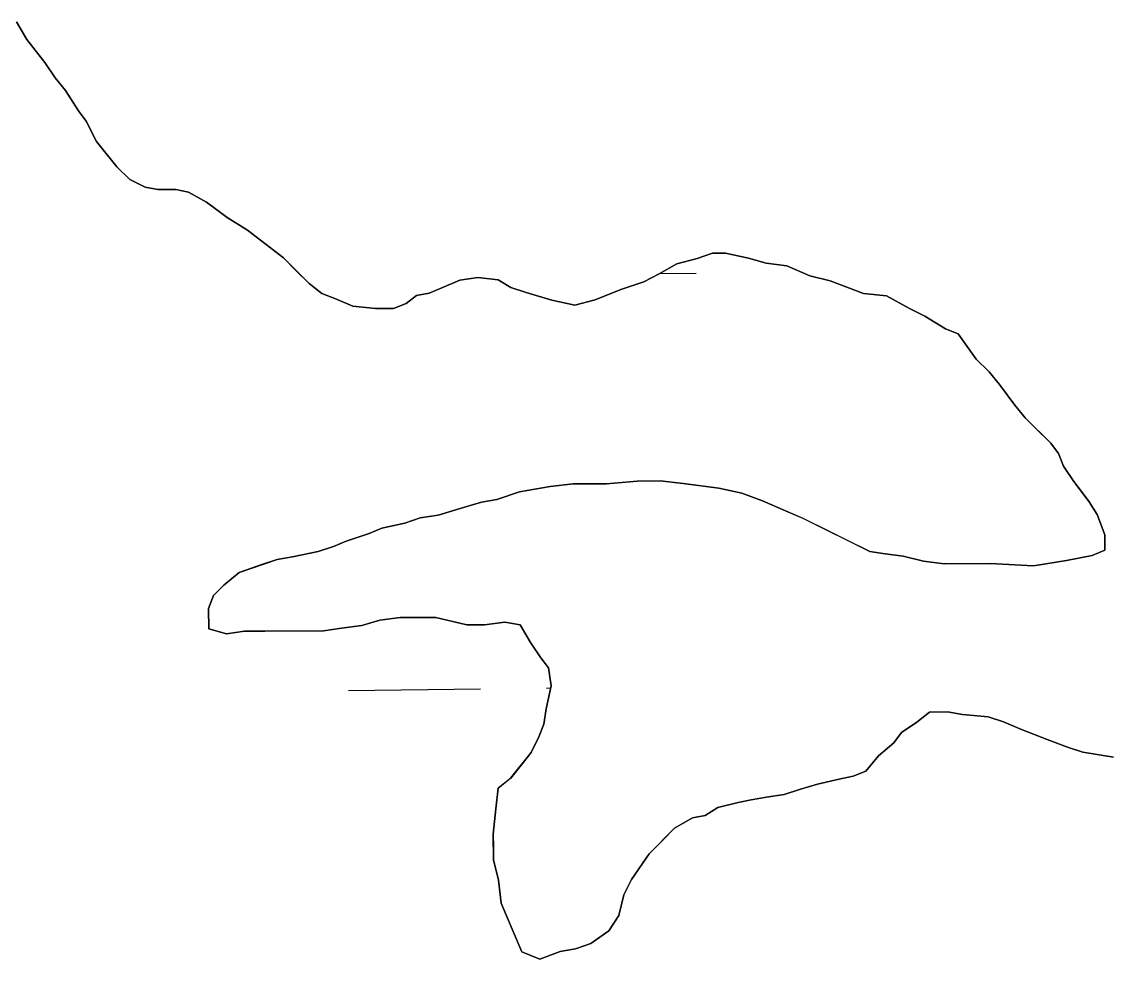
# Model space of a CAD drawing. Extents: x 3704301 to 3742427, y 506229 to 532009.
# Drawn here: x 3738408.3 to 3738671.7, y 528497.1 to 528724.1 of the extents above; entities that cross this region are included whole.
import ezdxf

# ---------------------------------------------------------------- set-up
doc = ezdxf.new("R2010")
doc.units = 0
doc.layers.add('V-TOPO-SHOR', color=7, linetype='Continuous')
doc.layers.add('V-WETL-SWMP', color=7, linetype='Continuous')

msp = doc.modelspace()

# ---------------------------------------------------------------- linework, layer by layer
at = {"layer": 'V-TOPO-SHOR'}
for points in [[(3738407.08, 528724.09), (3738409.58, 528719.77), (3738413.93, 528714.22), (3738416.43, 528710.53), (3738418.92, 528707.45), (3738422.03, 528702.51), (3738423.9, 528700.05), (3738426.4, 528695.11), (3738431.38, 528688.95), (3738434.49, 528685.87), (3738438.21, 528684.04), (3738441.3, 528683.44), (3738445.64, 528683.46), (3738448.73, 528682.85), (3738453.07, 528680.4), (3738455.56, 528678.56), (3738458.04, 528676.71), (3738463, 528673.65), (3738466.11, 528671.19), (3738468.59, 528669.35), (3738471.7, 528666.89), (3738474.81, 528663.81), (3738477.91, 528660.73), (3738481.02, 528658.28), (3738484.12, 528657.06), (3738488.46, 528655.22), (3738494.02, 528654.63), (3738498.35, 528654.65), (3738501.44, 528655.9), (3738503.91, 528657.77), (3738507, 528658.41), (3738510.08, 528659.66), (3738514.4, 528661.54), (3738518.73, 528662.18), (3738523.68, 528661.58), (3738526.78, 528659.74), (3738530.5, 528658.53), (3738536.69, 528656.7), (3738542.27, 528655.49), (3738547.21, 528656.75), (3738553.38, 528659.26), (3738558.94, 528661.14), (3738562.64, 528663.02), (3738566.96, 528665.51), (3738571.9, 528666.78), (3738575.6, 528668.03), (3738578.7, 528668.04), (3738584.27, 528666.84)], [(3738584.27, 528666.84), (3738588.6, 528665.62), (3738593.56, 528665.03), (3738599.14, 528662.58), (3738604.09, 528661.37), (3738612.15, 528658.32), (3738617.71, 528657.73), (3738623.3, 528654.66), (3738627.02, 528652.83), (3738631.98, 528649.76), (3738635.08, 528648.54), (3738639.44, 528642.37), (3738642.55, 528639.3), (3738645.04, 528636.22), (3738648.77, 528631.29), (3738651.26, 528628.21), (3738653.75, 528625.74), (3738657.48, 528622.05), (3738659.35, 528619.59), (3738660.6, 528616.5), (3738663.09, 528612.8), (3738664.96, 528610.34), (3738666.83, 528607.87), (3738668.7, 528604.79), (3738670.58, 528599.85), (3738670.6, 528596.14), (3738667.51, 528594.89), (3738661.33, 528593.62), (3738653.3, 528592.34), (3738642.78, 528592.91), (3738637.21, 528592.88), (3738631.65, 528592.85), (3738626.7, 528593.45), (3738621.75, 528594.66), (3738617.41, 528595.25), (3738613.7, 528595.85), (3738607.5, 528598.91), (3738603.77, 528600.75), (3738597.57, 528603.81), (3738593.24, 528605.65), (3738587.66, 528608.09), (3738582.7, 528609.92), (3738577.13, 528611.13), (3738568.46, 528612.33), (3738562.89, 528612.92), (3738557.33, 528612.89), (3738549.91, 528612.23), (3738546.2, 528612.21), (3738541.86, 528612.19), (3738536.3, 528611.55), (3738532.59, 528610.91), (3738528.89, 528610.27), (3738523.33, 528608.39), (3738519.62, 528607.75), (3738515.3, 528606.49), (3738509.12, 528604.6), (3738504.8, 528603.96), (3738501.09, 528602.71), (3738495.53, 528601.44), (3738492.44, 528600.19), (3738486.89, 528598.31), (3738483.8, 528597.05), (3738480.1, 528595.8), (3738473.92, 528594.53), (3738470.21, 528593.89), (3738466.5, 528592.64), (3738460.95, 528590.76), (3738457.25, 528587.64), (3738454.79, 528585.16), (3738453.57, 528582.06), (3738453.59, 528577.11), (3738457.93, 528575.9), (3738462.25, 528576.54), (3738467.2, 528576.56), (3738475.24, 528576.6), (3738481.43, 528576.63), (3738485.75, 528577.27), (3738490.7, 528577.92), (3738495.02, 528579.17), (3738499.97, 528579.82), (3738504.3, 528579.84), (3738508.63, 528579.86), (3738516.06, 528578.04), (3738520.39, 528578.07), (3738525.33, 528578.71), (3738529.05, 528578.11), (3738531.54, 528573.79), (3738534.04, 528570.09), (3738535.91, 528567.63), (3738536.54, 528563.3), (3738535.33, 528557.73), (3738534.73, 528554.01), (3738533.52, 528550.92), (3738531.68, 528547.2), (3738529.22, 528544.09), (3738526.76, 528540.98), (3738523.68, 528538.5), (3738523.09, 528533.54), (3738522.5, 528527.36), (3738522.52, 528524.26), (3738522.53, 528521.17)], [(3738522.53, 528521.17), (3738523.79, 528516.23), (3738524.44, 528510.67), (3738525.69, 528507.58), (3738527.57, 528503.26), (3738529.45, 528498.94), (3738533.79, 528497.11), (3738538.73, 528498.99), (3738542.43, 528499.62), (3738546.14, 528500.88), (3738550.45, 528503.99), (3738552.91, 528507.72), (3738554.12, 528512.67), (3738555.96, 528516.39), (3738560.25, 528522.6), (3738563.33, 528525.71), (3738566.41, 528528.81), (3738570.73, 528531.31), (3738573.81, 528531.94), (3738576.9, 528533.81), (3738581.84, 528535.08), (3738584.93, 528535.71), (3738588.64, 528536.35), (3738592.96, 528536.99), (3738596.67, 528538.24), (3738600.99, 528539.5), (3738606.55, 528540.77), (3738609.64, 528541.4), (3738612.73, 528542.66), (3738615.8, 528546.38), (3738619.5, 528549.49), (3738621.34, 528551.98), (3738625.04, 528554.47), (3738628.12, 528556.96), (3738632.45, 528556.98), (3738636.16, 528556.38), (3738642.35, 528555.79), (3738646.07, 528554.57), (3738650.41, 528552.74), (3738656.61, 528550.3), (3738661.56, 528548.47), (3738665.28, 528547.25), (3738672.71, 528546.05)]]:
    msp.add_lwpolyline(points, dxfattribs=at)
at = {"layer": 'V-WETL-SWMP'}
for p, q in [((3738409.58, 528719.77), (3738407.08, 528724.09)), ((3738413.93, 528714.22), (3738409.58, 528719.77)), ((3738416.43, 528710.53), (3738413.93, 528714.22)), ((3738418.92, 528707.45), (3738416.43, 528710.53)), ((3738422.03, 528702.51), (3738418.92, 528707.45)), ((3738423.9, 528700.05), (3738422.03, 528702.51)), ((3738426.4, 528695.11), (3738423.9, 528700.05)), ((3738431.38, 528688.95), (3738426.4, 528695.11)), ((3738434.49, 528685.88), (3738431.38, 528688.95)), ((3738438.21, 528684.04), (3738434.49, 528685.88)), ((3738441.3, 528683.44), (3738438.21, 528684.04)), ((3738445.63, 528683.46), (3738441.3, 528683.44)), ((3738448.73, 528682.85), (3738445.63, 528683.46)), ((3738453.07, 528680.4), (3738448.73, 528682.85)), ((3738458.04, 528676.72), (3738453.07, 528680.4)), ((3738463, 528673.65), (3738458.04, 528676.72)), ((3738466.11, 528671.19), (3738463, 528673.65)), ((3738468.59, 528669.35), (3738466.11, 528671.19)), ((3738471.7, 528666.89), (3738468.59, 528669.35)), ((3738477.91, 528660.73), (3738471.7, 528666.89)), ((3738571.9, 528666.77), (3738566.96, 528665.51)), ((3738575.6, 528668.03), (3738571.9, 528666.77)), ((3738578.7, 528668.05), (3738575.6, 528668.03)), ((3738584.27, 528666.84), (3738578.7, 528668.05)), ((3738588.6, 528665.62), (3738584.27, 528666.84)), ((3738566.96, 528665.51), (3738562.64, 528663.02)), ((3738593.56, 528665.03), (3738588.6, 528665.62)), ((3738599.14, 528662.58), (3738593.56, 528665.03)), ((3738514.4, 528661.54), (3738510.08, 528659.66)), ((3738518.73, 528662.18), (3738514.4, 528661.54)), ((3738523.68, 528661.58), (3738518.73, 528662.18)), ((3738526.78, 528659.74), (3738523.68, 528661.58)), ((3738562.64, 528663.02), (3738558.94, 528661.14)), ((3738562.8, 528663.11), (3738571.61, 528663.22)), ((3738604.09, 528661.37), (3738599.14, 528662.58)), ((3738612.15, 528658.32), (3738604.09, 528661.37)), ((3738481.02, 528658.28), (3738477.91, 528660.73)), ((3738510.08, 528659.66), (3738507, 528658.41)), ((3738530.5, 528658.53), (3738526.78, 528659.74)), ((3738553.38, 528659.26), (3738547.21, 528656.75)), ((3738558.94, 528661.14), (3738553.38, 528659.26)), ((3738484.12, 528657.05), (3738481.02, 528658.28)), ((3738488.46, 528655.22), (3738484.12, 528657.05)), ((3738503.91, 528657.77), (3738501.44, 528655.9)), ((3738507, 528658.41), (3738503.91, 528657.77)), ((3738536.69, 528656.7), (3738530.5, 528658.53)), ((3738542.27, 528655.49), (3738536.69, 528656.7)), ((3738547.21, 528656.75), (3738542.27, 528655.49)), ((3738617.72, 528657.73), (3738612.15, 528658.32)), ((3738623.3, 528654.66), (3738617.72, 528657.73)), ((3738494.02, 528654.63), (3738488.46, 528655.22)), ((3738498.35, 528654.65), (3738494.02, 528654.63)), ((3738501.44, 528655.9), (3738498.35, 528654.65)), ((3738627.02, 528652.83), (3738623.3, 528654.66)), ((3738631.98, 528649.76), (3738627.02, 528652.83)), ((3738635.08, 528648.54), (3738631.98, 528649.76)), ((3738639.44, 528642.37), (3738635.08, 528648.54)), ((3738642.55, 528639.3), (3738639.44, 528642.37)), ((3738645.04, 528636.22), (3738642.55, 528639.3)), ((3738648.78, 528631.29), (3738645.04, 528636.22)), ((3738651.27, 528628.21), (3738648.78, 528631.29)), ((3738657.48, 528622.05), (3738651.27, 528628.21)), ((3738659.35, 528619.59), (3738657.48, 528622.05)), ((3738660.6, 528616.5), (3738659.35, 528619.59)), ((3738663.09, 528612.8), (3738660.6, 528616.5)), ((3738528.89, 528610.27), (3738536.3, 528611.55)), ((3738536.3, 528611.55), (3738541.87, 528612.19)), ((3738541.87, 528612.19), (3738549.91, 528612.23)), ((3738549.91, 528612.23), (3738557.33, 528612.89)), ((3738557.33, 528612.89), (3738562.89, 528612.92)), ((3738562.89, 528612.92), (3738568.46, 528612.33)), ((3738568.46, 528612.33), (3738577.13, 528611.13)), ((3738666.83, 528607.87), (3738663.09, 528612.8)), ((3738523.33, 528608.39), (3738528.89, 528610.27)), ((3738577.13, 528611.13), (3738582.7, 528609.92)), ((3738582.7, 528609.92), (3738587.66, 528608.09)), ((3738509.12, 528604.6), (3738515.3, 528606.49)), ((3738515.3, 528606.49), (3738519.62, 528607.75)), ((3738519.62, 528607.75), (3738523.33, 528608.39)), ((3738587.66, 528608.09), (3738593.24, 528605.65)), ((3738668.7, 528604.79), (3738666.83, 528607.87)), ((3738501.09, 528602.71), (3738504.8, 528603.97)), ((3738504.8, 528603.97), (3738509.12, 528604.6)), ((3738593.24, 528605.65), (3738597.58, 528603.81)), ((3738597.58, 528603.81), (3738613.7, 528595.85)), ((3738670.58, 528599.85), (3738668.7, 528604.79)), ((3738492.44, 528600.19), (3738495.53, 528601.44)), ((3738495.53, 528601.44), (3738501.09, 528602.71)), ((3738483.8, 528597.06), (3738486.89, 528598.31)), ((3738486.89, 528598.31), (3738492.44, 528600.19)), ((3738670.6, 528596.14), (3738670.58, 528599.85)), ((3738473.92, 528594.53), (3738480.09, 528595.8)), ((3738480.09, 528595.8), (3738483.8, 528597.06)), ((3738613.7, 528595.85), (3738617.41, 528595.25)), ((3738667.51, 528594.89), (3738670.6, 528596.14)), ((3738460.95, 528590.76), (3738470.21, 528593.89)), ((3738470.21, 528593.89), (3738473.92, 528594.53)), ((3738617.41, 528595.25), (3738621.74, 528594.66)), ((3738621.74, 528594.66), (3738626.7, 528593.45)), ((3738626.7, 528593.45), (3738631.65, 528592.85)), ((3738631.65, 528592.85), (3738642.78, 528592.91)), ((3738642.78, 528592.91), (3738653.3, 528592.34)), ((3738653.3, 528592.34), (3738661.34, 528593.62)), ((3738661.34, 528593.62), (3738667.51, 528594.89)), ((3738457.25, 528587.64), (3738460.95, 528590.76)), ((3738454.79, 528585.16), (3738457.25, 528587.64)), ((3738453.57, 528582.06), (3738454.79, 528585.16)), ((3738453.59, 528577.11), (3738453.57, 528582.06)), ((3738499.97, 528579.82), (3738495.02, 528579.17)), ((3738508.63, 528579.86), (3738499.97, 528579.82)), ((3738516.06, 528578.04), (3738508.63, 528579.86)), ((3738457.93, 528575.9), (3738453.59, 528577.11)), ((3738485.75, 528577.27), (3738481.43, 528576.63)), ((3738490.7, 528577.92), (3738485.75, 528577.27)), ((3738495.02, 528579.17), (3738490.7, 528577.92)), ((3738520.39, 528578.07), (3738516.06, 528578.04)), ((3738525.33, 528578.71), (3738520.39, 528578.07)), ((3738529.05, 528578.11), (3738525.33, 528578.71)), ((3738531.54, 528573.79), (3738529.05, 528578.11)), ((3738462.25, 528576.54), (3738457.93, 528575.9)), ((3738481.43, 528576.63), (3738462.25, 528576.54)), ((3738534.04, 528570.09), (3738531.54, 528573.79)), ((3738535.9, 528567.63), (3738534.04, 528570.09)), ((3738536.54, 528563.3), (3738535.9, 528567.63)), ((3738487.43, 528562.18), (3738519.43, 528562.57)), ((3738535.33, 528557.73), (3738536.54, 528563.3)), ((3738535.42, 528562.76), (3738536.43, 528562.78)), ((3738534.74, 528554.01), (3738535.33, 528557.73)), ((3738628.12, 528556.96), (3738625.04, 528554.47)), ((3738632.45, 528556.98), (3738628.12, 528556.96)), ((3738636.16, 528556.38), (3738632.45, 528556.98)), ((3738642.35, 528555.79), (3738636.16, 528556.38)), ((3738533.51, 528550.92), (3738534.74, 528554.01)), ((3738625.04, 528554.47), (3738621.34, 528551.98)), ((3738646.07, 528554.57), (3738642.35, 528555.79)), ((3738650.41, 528552.74), (3738646.07, 528554.57)), ((3738531.68, 528547.2), (3738533.51, 528550.92)), ((3738621.34, 528551.98), (3738619.5, 528549.49)), ((3738656.61, 528550.3), (3738650.41, 528552.74)), ((3738619.5, 528549.49), (3738615.8, 528546.38)), ((3738661.56, 528548.47), (3738656.61, 528550.3)), ((3738665.28, 528547.25), (3738661.56, 528548.47)), ((3738526.76, 528540.99), (3738531.68, 528547.2)), ((3738615.8, 528546.38), (3738612.73, 528542.66)), ((3738672.71, 528546.05), (3738665.28, 528547.25)), ((3738523.68, 528538.5), (3738526.76, 528540.99)), ((3738606.55, 528540.77), (3738600.99, 528539.5)), ((3738609.64, 528541.4), (3738606.55, 528540.77)), ((3738612.73, 528542.66), (3738609.64, 528541.4)), ((3738523.09, 528533.54), (3738523.68, 528538.5)), ((3738596.67, 528538.24), (3738592.96, 528536.99)), ((3738600.99, 528539.5), (3738596.67, 528538.24)), ((3738581.84, 528535.08), (3738576.9, 528533.82)), ((3738584.93, 528535.71), (3738581.84, 528535.08)), ((3738588.64, 528536.35), (3738584.93, 528535.71)), ((3738592.96, 528536.99), (3738588.64, 528536.35)), ((3738522.5, 528527.36), (3738523.09, 528533.54)), ((3738576.9, 528533.82), (3738573.81, 528531.94)), ((3738570.73, 528531.31), (3738566.41, 528528.81)), ((3738573.81, 528531.94), (3738570.73, 528531.31)), ((3738522.53, 528521.17), (3738522.5, 528527.36)), ((3738566.41, 528528.81), (3738560.25, 528522.6)), ((3738560.25, 528522.6), (3738555.96, 528516.39)), ((3738523.79, 528516.23), (3738522.53, 528521.17)), ((3738555.96, 528516.39), (3738554.12, 528512.67)), ((3738524.44, 528510.67), (3738523.79, 528516.23)), ((3738554.12, 528512.67), (3738552.91, 528507.72)), ((3738525.69, 528507.58), (3738524.44, 528510.67)), ((3738529.45, 528498.94), (3738525.69, 528507.58)), ((3738552.91, 528507.72), (3738550.45, 528503.99)), ((3738550.45, 528503.99), (3738546.14, 528500.88)), ((3738546.14, 528500.88), (3738542.43, 528499.62)), ((3738533.79, 528497.11), (3738529.45, 528498.94)), ((3738538.72, 528498.99), (3738533.79, 528497.11)), ((3738542.43, 528499.62), (3738538.72, 528498.99))]:
    msp.add_line(p, q, dxfattribs=at)

doc.saveas('drawing.dxf')
